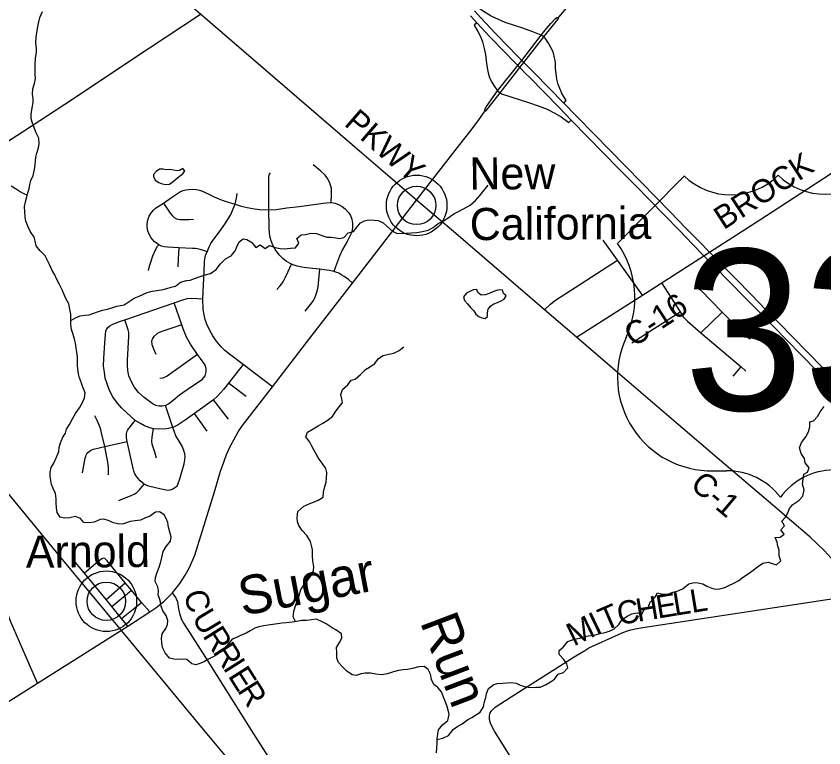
# Model space of a CAD drawing. Extents: x 114604 to 551442, y 316898 to 567001.
# Drawn here: x 134680 to 145158, y 450517 to 460013 of the extents above; entities that cross this region are included whole.
import ezdxf

# ---------------------------------------------------------------- set-up
doc = ezdxf.new("R2010")
doc.units = 0
for name, color, linetype in [('_CIVIL_CONSTRUCTION', 7, 'Continuous'), ('GE_P_Alignment_1000_Bearings', 7, 'Continuous'), ('GE_P_Alignment_1000_Cardinal_Points', 7, 'Continuous'), ('GE_P_Alignment_1000_Stations', 7, 'Continuous'), ('GE_P_Alignment_500_Bearings', 7, 'Continuous'), ('GE_P_Alignment_500_Cardinal_Points', 7, 'Continuous'), ('GE_X_Alignment', 7, 'Continuous'), ('MT_X_Edge_Line', 7, 'Continuous'), ('PM_P_Cells', 7, 'Continuous'), ('PM_P_CL_Double_Solid', 7, 'Continuous'), ('PM_P_Stop_Line', 7, 'Continuous'), ('PM_X_Dotted_Line', 7, 'Continuous'), ('RD_X_RR_1', 7, 'Continuous')]:
    doc.layers.add(name, color=color, linetype=linetype)

msp = doc.modelspace()

# ---------------------------------------------------------------- linework, layer by layer
at = {"layer": 'GE_P_Alignment_1000_Bearings'}
msp.add_lwpolyline([(145998, 440038), (144484, 441862), (141837, 445060), (141203, 445828), (140307, 446907), (138764, 448766), (138183, 449466), (136987, 450906), (136046, 452039), (135244, 453008), (134166, 454316), (133384, 455251), (132101, 456798), (131484, 457539), (130386, 458864), (129755, 459626), (128906, 460649)], dxfattribs=at)
at = {"layer": 'GE_P_Alignment_1000_Cardinal_Points'}
for p, q in [((142666, 455772), (143294, 456174)), ((143564, 455904), (143839, 456173)), ((143984, 455340), (144085, 455460)), ((137662, 455075), (137435, 455251)), ((137435, 454783), (137239, 455033)), ((137159, 454627), (136992, 454855)), ((135846, 452442), (136095, 452660)), ((135923, 452351), (136177, 452564)), ((136048, 452196), (136307, 452402)), ((136416, 452282), (136307, 452402))]:
    msp.add_line(p, q, dxfattribs=at)
for points in [[(138767, 457593), (138772, 457695), (138769, 457776), (138763, 457808), (138750, 457844), (138722, 457901), (138687, 457949), (138633, 457999), (138581, 458043), (138534, 458082)], [(139043, 456549), (138990, 456593), (138937, 456632), (138905, 456653), (138865, 456675), (138803, 456698), (138745, 456713), (138677, 456721), (138619, 456727), (138523, 456739), (138447, 456746), (138387, 456755), (138325, 456768), (138287, 456780), (138250, 456793), (138187, 456830), (138139, 456869), (138091, 456917), (138044, 456979), (138008, 457039), (137987, 457095), (137977, 457141), (137968, 457198), (137963, 457270), (137959, 457498), (137956, 457906), (137960, 457937), (137968, 457960), (137979, 457979)], [(137156, 456952), (137109, 456972), (137068, 456984), (137033, 456994), (137002, 456998), (136969, 456999), (136790, 457008), (136644, 457015), (136602, 457019), (136567, 457029), (136530, 457046), (136498, 457069), (136475, 457085), (136432, 457134), (136401, 457190), (136388, 457227), (136378, 457276), (136378, 457313), (136383, 457344), (136391, 457383), (136405, 457415), (136435, 457464), (136463, 457494), (136489, 457519), (136593, 457585), (136695, 457661), (136773, 457713), (136812, 457735), (136848, 457750), (136883, 457759), (136921, 457765), (136973, 457768), (137019, 457764), (137058, 457756), (137097, 457743), (137125, 457729), (137170, 457707), (137247, 457669), (137308, 457641), (137352, 457623), (137430, 457598), (137521, 457572)], [(138006, 455200), (137627, 455491), (137446, 455628), (137388, 455674), (137339, 455722), (137275, 455797), (137230, 455862), (137195, 455923), (137154, 456016), (137133, 456077), (137118, 456136), (137105, 456204), (137100, 456345), (137120, 456704), (137122, 456822), (137128, 456865), (137137, 456907), (137156, 456952), (137183, 457017), (137206, 457060), (137233, 457099), (137302, 457191), (137388, 457311), (137460, 457429), (137521, 457572), (137538, 457650), (137546, 457712)], [(136593, 457585), (136654, 457494), (136679, 457454), (136707, 457419), (136732, 457400), (136760, 457384), (136805, 457375), (136918, 457374), (136982, 457376)], [(137521, 457572), (137597, 457547), (137676, 457529), (137770, 457512), (137843, 457502), (137959, 457498), (138055, 457503), (138191, 457523), (138353, 457543), (138570, 457572), (138633, 457581), (138659, 457584)], [(138659, 457584), (138705, 457590), (138767, 457593), (138817, 457585), (138871, 457565), (138911, 457542), (138948, 457513), (138991, 457466), (139016, 457426), (139034, 457380), (139042, 457325), (139045, 457282), (139037, 457228), (139026, 457191), (138973, 457086), (138914, 456983), (138873, 456897), (138825, 456760), (138803, 456698)], [(142805, 456393), (142483, 456845), (142297, 457105)], [(136395, 456711), (136410, 456767), (136424, 456808), (136454, 456904), (136491, 456990), (136513, 457028), (136530, 457046)], [(136790, 457008), (136783, 456858), (136777, 456761)], [(138063, 456466), (138102, 456509), (138126, 456540), (138149, 456575), (138174, 456624), (138204, 456690), (138250, 456793)], [(141534, 456201), (141612, 456275), (141666, 456318), (142483, 456845)], [(138430, 456183), (138516, 456291), (138536, 456322), (138549, 456347), (138564, 456380), (138578, 456417), (138587, 456445), (138596, 456498), (138603, 456547), (138619, 456727)], [(143053, 456551), (143294, 456174), (143320, 456133), (143335, 456112), (143351, 456092), (143368, 456074), (143389, 456054), (143564, 455904), (144085, 455460), (144148, 455405)], [(143498, 456495), (143549, 456465), (143562, 456456), (143839, 456173)], [(135838, 455883), (135843, 455923), (135854, 455948), (135870, 455971), (135894, 455995), (135926, 456013), (136022, 456048), (136091, 456072), (136731, 456293), (136843, 456333), (136900, 456349), (136954, 456353), (137100, 456345)], [(136616, 454958), (136655, 454982), (136717, 455030), (136800, 455099), (136941, 455197), (137040, 455261), (137096, 455301), (137132, 455346), (137144, 455397), (137145, 455440), (137127, 455493), (137073, 455569), (137034, 455620), (136941, 455757), (136891, 455845), (136846, 455955), (136828, 456006), (136731, 456293)], [(143839, 456173), (144139, 455867), (144153, 455856), (144204, 455825)], [(136616, 454958), (136578, 454951), (136532, 454953), (136493, 454960), (136456, 454975), (136425, 454997), (136342, 455062), (136269, 455129), (136212, 455203), (136177, 455266), (136143, 455343), (136129, 455412), (136123, 455484), (136123, 455545), (136143, 455860), (136142, 455905), (136133, 455943), (136091, 456072)], [(136828, 456006), (136597, 455928), (136537, 455908), (136503, 455891), (136464, 455857), (136447, 455829), (136437, 455796), (136439, 455751), (136460, 455697), (136490, 455627)], [(136711, 454676), (136629, 454656), (136522, 454651), (136463, 454658), (136415, 454669), (136346, 454695), (136292, 454724), (136223, 454765), (136114, 454865), (136046, 454929), (135994, 454990), (135934, 455073), (135893, 455154), (135865, 455226), (135836, 455313), (135824, 455391), (135815, 455472), (135819, 455576), (135830, 455768), (135838, 455883)], [(137034, 455620), (136790, 455448), (136637, 455340), (136584, 455315), (136543, 455310)], [(137627, 455491), (137435, 455251), (137368, 455166), (137291, 455081), (137239, 455033), (136992, 454855), (136873, 454769), (136780, 454707), (136711, 454676)], [(136341, 453941), (136352, 453935), (136373, 453925), (136397, 453917), (136488, 453895), (136620, 453866), (136667, 453863), (136702, 453874), (136726, 453886), (136747, 453900), (136768, 453919), (136780, 453946), (136804, 454009), (136860, 454201), (136870, 454256), (136871, 454297), (136867, 454334), (136856, 454376), (136833, 454434), (136795, 454497), (136751, 454568), (136731, 454625), (136711, 454676), (136616, 454958)], [(135830, 454426), (135789, 454607), (135780, 454642), (135770, 454673), (135758, 454705), (135746, 454733), (135730, 454767), (135700, 454827)], [(136341, 453941), (136313, 453959), (136287, 453982), (136257, 454015), (136236, 454045), (136220, 454074), (136208, 454106), (136199, 454140), (136122, 454491), (136113, 454538), (136110, 454568), (136111, 454592), (136117, 454616), (136125, 454637), (136137, 454657), (136144, 454665), (136223, 454765)], [(136501, 454277), (136478, 454355), (136456, 454419), (136443, 454460), (136440, 454496), (136443, 454547), (136453, 454609), (136463, 454658)], [(135539, 454088), (135577, 454277), (135582, 454296), (135590, 454316), (135598, 454331), (135611, 454348), (135626, 454363), (135644, 454375), (135661, 454386), (135685, 454394), (135830, 454426), (136122, 454491)], [(135878, 454059), (135878, 454124), (135877, 454153), (135874, 454186), (135869, 454228), (135862, 454269), (135830, 454426)], [(136012, 453725), (136172, 453790), (136210, 453810), (136244, 453832), (136273, 453856), (136280, 453864), (136299, 453885), (136321, 453912), (136341, 453941)], [(136130, 452096), (136048, 452196), (135923, 452351), (135846, 452442), (135567, 452782), (135429, 452949)], [(135859, 452946), (135849, 452959), (135830, 452975), (135809, 452978), (135792, 452971), (135772, 452958), (135741, 452930), (135567, 452782)], [(136307, 452402), (136177, 452564), (136095, 452660), (135859, 452946)]]:
    msp.add_lwpolyline(points, dxfattribs=at)
at = {"layer": 'GE_P_Alignment_1000_Stations'}
for points in [[(141719, 459999), (141915, 460233), (142056, 460415), (142314, 460742), (142935, 461533), (143266, 461968), (144815, 463998), (145325, 464668), (145897, 465429), (147027, 466941), (150809, 472065)], [(140574, 460016), (140656, 459924), (140829, 459741), (141025, 459539), (141136, 459426), (141188, 459374), (141216, 459346), (141298, 459261)], [(140626, 460083), (140708, 459991), (140898, 459789), (141068, 459614), (141180, 459499), (141239, 459439), (141267, 459411), (141394, 459282), (141593, 459079), (141783, 458885), (141950, 458715), (142177, 458483), (142380, 458274), (142581, 458069), (142800, 457843), (142970, 457670), (143167, 457468), (143365, 457267), (143537, 457091), (143676, 456950), (143817, 456804), (144016, 456602), (144214, 456400), (144410, 456199), (144582, 456024), (144752, 455850), (144948, 455651), (145146, 455447), (145370, 455218)], [(140759, 458780), (140762, 458800), (140782, 458838), (140925, 459045), (141188, 459374), (141239, 459439), (141492, 459765), (141562, 459852), (141618, 459918), (141676, 459981), (141696, 459993), (141719, 459999)], [(141159, 459273), (141216, 459346), (141267, 459411), (141525, 459742), (141707, 459967), (141714, 459982), (141719, 459999)], [(140759, 458780), (140780, 458792), (140805, 458817), (140960, 459017), (141159, 459273)], [(141298, 459261), (141335, 459223), (141534, 459020), (141724, 458825), (141882, 458664), (142098, 458443), (142299, 458236), (142496, 458036), (142722, 457804), (142891, 457632), (143089, 457431), (143284, 457229), (143456, 457054), (143603, 456904), (143739, 456765), (143938, 456562), (144137, 456358), (144335, 456156), (144504, 455984), (144674, 455811), (144869, 455612), (145066, 455409), (145291, 455179)], [(134419, 451018), (134957, 451358), (136130, 452096), (136416, 452282), (136491, 452333), (136537, 452367), (136590, 452411), (136645, 452463), (136709, 452529), (136804, 452649), (136871, 452756), (136930, 452859), (136998, 453018), (137138, 453464), (137253, 453840), (137332, 454106), (137377, 454239), (137410, 454326), (137438, 454388), (137467, 454443), (137502, 454516), (137559, 454616), (137615, 454699), (138006, 455200), (138490, 455833), (139043, 456549), (139872, 457623), (140436, 458345), (140564, 458510), (140672, 458656), (140759, 458780)]]:
    msp.add_lwpolyline(points, dxfattribs=at)
at = {"layer": 'GE_P_Alignment_500_Bearings'}
for points in [[(145686, 452514), (145258, 452975), (145161, 453078), (145068, 453169), (144979, 453251), (144914, 453307), (144773, 453428), (144582, 453592), (143775, 454281), (143269, 454714), (142480, 455390), (141948, 455846), (141534, 456201), (140382, 457191), (139872, 457623), (139405, 458027), (139165, 458236), (137071, 460040), (134131, 462554), (129506, 466499), (128306, 467517), (126709, 468881)], [(127165, 453787), (127806, 454172), (128572, 454626), (129729, 455328), (130805, 455988), (132510, 457074), (133226, 457531), (134315, 458226), (134761, 458512), (135424, 458946), (136182, 459448), (137071, 460040)], [(141948, 455846), (142805, 456393), (143603, 456904), (143676, 456950), (144328, 457369), (144947, 457772), (146217, 458604)], [(134957, 451358), (134608, 452162), (134475, 452514), (134410, 452739), (134394, 452789)], [(136941, 451999), (136846, 452147), (136826, 452189), (136805, 452262), (136791, 452323), (136776, 452408), (136750, 452470), (136709, 452529)], [(141902, 449196), (141746, 449428), (141342, 450031), (141089, 450411), (140886, 450733), (140854, 450791), (140832, 450838), (140820, 450885), (140819, 450926), (140826, 450962), (140846, 450998), (140894, 451044), (141104, 451178), (141825, 451637), (141918, 451696), (142057, 451782), (142111, 451813), (142494, 451989), (142550, 452014), (142635, 452044), (142710, 452061), (142808, 452078), (145686, 452514)], [(139666, 447749), (139442, 448072), (138972, 448806), (137735, 450748), (137170, 451640), (136941, 451999)]]:
    msp.add_lwpolyline(points, dxfattribs=at)
at = {"layer": 'GE_P_Alignment_500_Cardinal_Points'}
for p, q in [((143346, 457938), (142482, 457062)), ((143722, 454112), (143896, 454113))]:
    msp.add_line(p, q, dxfattribs=at)
for points in [[(141525, 459742), (141492, 459765), (141384, 459811), (141254, 459855), (141143, 459891), (141026, 459929), (140936, 459967), (140844, 460014), (140741, 460075), (140671, 460125), (140591, 460189), (140558, 460159)], [(140656, 459924), (140623, 459896), (140670, 459814), (140695, 459764), (140712, 459726), (140729, 459680), (140753, 459594), (140768, 459516), (140777, 459433), (140789, 459342), (140802, 459275), (140815, 459231), (140831, 459193), (140851, 459154), (140877, 459111), (140925, 459045), (140960, 459017)], [(141783, 458885), (141814, 458916), (141780, 458974), (141761, 459008), (141745, 459042), (141713, 459124), (141695, 459195), (141684, 459268), (141679, 459334), (141676, 459400), (141672, 459435), (141666, 459471), (141649, 459532), (141636, 459567), (141618, 459607), (141588, 459661), (141561, 459701), (141544, 459727), (141525, 459742)], [(140960, 459017), (140976, 459004), (141328, 458890), (141465, 458845), (141567, 458804), (141661, 458757), (141751, 458705), (141850, 458634), (141882, 458664)]]:
    msp.add_lwpolyline(points, dxfattribs=at)
for centre, radius, start, end in [((143951, 458564), 870, 225.9847, 314.8387), ((145169, 458573), 870, 225.9847, 314.8387), ((141489, 456356), 1218, 334.9588, 35.4126), ((143699, 455330), 1218, 155.2436, 271.05), ((143902, 453243), 870, 37.2816, 90.4117), ((145294, 453253), 870, 90.4117, 143.5418)]:
    msp.add_arc(centre, radius, start, end, dxfattribs=at)
at = {"layer": 'GE_X_Alignment'}
for centre, radius in [((139876, 457556), 393), ((139876, 457556), 249), ((135850, 452419), 393), ((135850, 452419), 249)]:
    msp.add_circle(centre, radius, dxfattribs=at)
at = {"layer": 'MT_X_Edge_Line'}
for points in [[(136831, 457957), (136844, 457966), (136870, 458003), (136843, 458034), (136797, 458008), (136767, 458006), (136721, 458014), (136675, 458022), (136625, 458019), (136585, 458025), (136539, 458027), (136497, 457996), (136463, 457956), (136461, 457930)], [(136461, 457930), (136485, 457886), (136532, 457854), (136576, 457837), (136622, 457827), (136668, 457831), (136698, 457855), (136748, 457892), (136798, 457934), (136831, 457957)], [(140865, 456270), (140879, 456278), (140925, 456296), (140965, 456315), (141010, 456339), (141036, 456385), (141004, 456415), (140988, 456457), (140946, 456459), (140900, 456447), (140864, 456434), (140816, 456414), (140764, 456394), (140714, 456391), (140669, 456427), (140655, 456467), (140609, 456461), (140565, 456441), (140521, 456416), (140485, 456370)], [(140485, 456370), (140496, 456324), (140536, 456278), (140574, 456232), (140617, 456190), (140645, 456146), (140683, 456115), (140723, 456097), (140765, 456087), (140795, 456113), (140793, 456163), (140805, 456209), (140837, 456254), (140865, 456270)]]:
    msp.add_lwpolyline(points, dxfattribs=at)
at = {"layer": 'PM_P_Cells'}
for points in [[(134901, 458945), (134891, 458997), (134895, 459069), (134919, 459140), (134933, 459204), (134927, 459256), (134925, 459328), (134925, 459386), (134930, 459466), (134944, 459542), (134944, 459596), (134936, 459664), (134940, 459734), (134948, 459799), (134960, 459873), (134972, 459937), (134988, 459993), (135021, 460075)], [(136074, 453422), (136014, 453419), (135944, 453439), (135874, 453467), (135818, 453485), (135768, 453479), (135692, 453445), (135620, 453437), (135558, 453443), (135516, 453493), (135450, 453520), (135378, 453504), (135310, 453496), (135252, 453512), (135212, 453572), (135204, 453630), (135200, 453696), (135200, 453748), (135190, 453816), (135162, 453883), (135140, 453935), (135129, 453985), (135119, 454043), (135121, 454095), (135135, 454153), (135173, 454219), (135205, 454289), (135233, 454361), (135237, 454413), (135255, 454477), (135284, 454548), (135318, 454600), (135332, 454652), (135372, 454714), (135410, 454786), (135450, 454858), (135500, 454928), (135544, 455006), (135568, 455058), (135575, 455124), (135545, 455196), (135529, 455250), (135501, 455319), (135489, 455369), (135481, 455433), (135477, 455483), (135475, 455537), (135475, 455587), (135467, 455653), (135459, 455703), (135448, 455769), (135438, 455821), (135418, 455880), (135396, 455946), (135388, 456010), (135388, 456144), (135378, 456212), (135364, 456278), (135323, 456347), (135299, 456409), (135275, 456461), (135241, 456529), (135205, 456603), (135181, 456655), (135149, 456713), (135111, 456788), (135087, 456842), (135057, 456904), (134993, 456966), (134940, 457030), (134928, 457094), (134914, 457144), (134868, 457213), (134832, 457287), (134806, 457353), (134798, 457403), (134794, 457471), (134788, 457541), (134802, 457603), (134819, 457667), (134833, 457719), (134849, 457771), (134859, 457828), (134869, 457878), (134899, 457946), (134919, 458022), (134927, 458082), (134933, 458134), (134935, 458184), (134946, 458236), (134968, 458304), (134980, 458362), (134974, 458430), (134938, 458497), (134918, 458555), (134886, 458635), (134876, 458685), (134874, 458739), (134888, 458821), (134901, 458893), (134901, 458945)], [(136081, 456268), (136209, 456351), (136275, 456377), (136379, 456426), (136443, 456442), (136503, 456453), (136585, 456467), (136635, 456478), (136691, 456496), (136745, 456508), (136811, 456559), (136889, 456581), (136939, 456585), (136993, 456610), (137055, 456630), (137119, 456651), (137201, 456671), (137275, 456724), (137333, 456798), (137395, 456863), (137471, 456903), (137522, 456966), (137542, 457020), (137572, 457082), (137624, 457124), (137674, 457115), (137736, 457075), (137791, 457009), (137845, 457045), (137909, 456996), (137967, 457034), (138039, 457012), (138107, 456997), (138161, 456995), (138238, 457000), (138304, 457004), (138347, 457068), (138321, 457126), (138379, 457175), (138433, 457179), (138503, 457195), (138577, 457194), (138660, 457160), (138710, 457146), (138766, 457143), (138828, 457137), (138880, 457127), (138930, 457138), (138988, 457202), (139056, 457218), (139104, 457279), (139146, 457331), (139198, 457358), (139252, 457368), (139326, 457364), (139378, 457359), (139440, 457329), (139490, 457289), (139561, 457223), (139615, 457197), (139673, 457190), (139739, 457198), (139808, 457202), (139880, 457207), (139952, 457219), (140026, 457234), (140092, 457268), (140156, 457321), (140222, 457357), (140271, 457387), (140357, 457448), (140409, 457474), (140485, 457511), (140569, 457561), (140639, 457618), (140701, 457690), (140750, 457755), (140804, 457817)], [(134824, 457689), (134747, 457722), (134693, 457758), (134615, 457804)], [(135388, 456062), (135448, 456098), (135512, 456122), (135576, 456134), (135626, 456138), (135676, 456152), (135750, 456178), (135800, 456198), (135864, 456212), (135920, 456226), (135985, 456248), (136081, 456268)], [(138304, 452156), (138273, 452218), (138283, 452288), (138302, 452360), (138324, 452421), (138350, 452493), (138371, 452571), (138423, 452646), (138471, 452708), (138511, 452759), (138537, 452817), (138542, 452867), (138528, 452943), (138525, 453003), (138523, 453085), (138511, 453141), (138498, 453196), (138452, 453274), (138391, 453339), (138347, 453401), (138331, 453451), (138324, 453501), (138334, 453582), (138412, 453652), (138488, 453689), (138544, 453711), (138598, 453731), (138664, 453770), (138669, 453836), (138685, 453910), (138701, 453963), (138706, 454017), (138712, 454091), (138698, 454141), (138649, 454213), (138611, 454265), (138579, 454317), (138546, 454377), (138516, 454433), (138488, 454483), (138439, 454551), (138459, 454613), (138533, 454657), (138597, 454698), (138659, 454732), (138714, 454767), (138782, 454815), (138820, 454873), (138864, 454938), (138912, 454994), (138907, 455048), (138893, 455104), (138915, 455169), (138982, 455227), (139024, 455288), (139076, 455302), (139148, 455360), (139214, 455425), (139264, 455459), (139334, 455504), (139381, 455568), (139443, 455607), (139513, 455627), (139581, 455639), (139647, 455672), (139711, 455720)], [(144905, 453866), (144881, 453938), (144888, 454004), (144898, 454068), (144948, 454094), (144968, 454149), (144915, 454217), (144909, 454271), (144865, 454337), (144842, 454409), (144868, 454479), (144926, 454555), (144961, 454616), (144977, 454682), (144975, 454746), (145025, 454759), (145076, 454819), (145110, 454877), (145162, 454948)], [(140143, 450626), (140217, 450643), (140291, 450677), (140351, 450754), (140411, 450800), (140467, 450830), (140535, 450879), (140591, 450911), (140651, 450948), (140701, 450982), (140744, 451050), (140750, 451103), (140772, 451169), (140781, 451221), (140809, 451285), (140875, 451340), (140925, 451350), (140993, 451356), (141047, 451359), (141103, 451367), (141165, 451357), (141220, 451330), (141274, 451312), (141350, 451302), (141422, 451305), (141478, 451305), (141548, 451333), (141612, 451372), (141664, 451410), (141710, 451471), (141782, 451495), (141838, 451554), (141825, 451606), (141781, 451667), (141725, 451729), (141726, 451781), (141778, 451822), (141838, 451896), (141918, 451929), (141992, 451939), (142050, 451958), (142100, 451970), (142176, 451980), (142256, 451999), (142322, 452015), (142386, 452036), (142436, 452060), (142498, 452116), (142542, 452183), (142614, 452229), (142666, 452254), (142736, 452268), (142802, 452256), (142826, 452311), (142881, 452339), (142905, 452409), (142965, 452470), (143001, 452530), (143063, 452512), (143137, 452513), (143199, 452537), (143267, 452556), (143335, 452584), (143405, 452645), (143477, 452661), (143527, 452657), (143589, 452644), (143641, 452616), (143706, 452588), (143756, 452576), (143810, 452581), (143872, 452599), (143924, 452623), (143990, 452656), (144054, 452690), (144116, 452737), (144176, 452777), (144240, 452822), (144297, 452864), (144367, 452912), (144437, 452927), (144490, 452911), (144546, 452893), (144600, 452942), (144579, 453008), (144579, 453084), (144560, 453134), (144552, 453184), (144528, 453246), (144592, 453249), (144642, 453291), (144601, 453347), (144649, 453397), (144615, 453457), (144655, 453507), (144692, 453566), (144712, 453624), (144756, 453674), (144832, 453725), (144884, 453783), (144905, 453866)], [(139277, 451486), (139207, 451485), (139157, 451477), (139089, 451456), (139039, 451466), (138968, 451514), (138916, 451564), (138860, 451624), (138841, 451682), (138841, 451752), (138836, 451820), (138876, 451882), (138904, 451941), (138900, 451995), (138829, 452048), (138779, 452074), (138703, 452128), (138650, 452154), (138578, 452185), (138512, 452177), (138448, 452171), (138386, 452170), (138320, 452158), (138260, 452150), (138185, 452139), (138131, 452133), (138069, 452125), (138009, 452118), (137949, 452108), (137895, 452100), (137829, 452089), (137777, 452069), (137717, 452034), (137663, 452004), (137589, 451976), (137537, 451951), (137483, 451929), (137427, 451858), (137358, 451788), (137294, 451729), (137226, 451695), (137174, 451667), (137124, 451638), (137074, 451616), (137012, 451596), (136960, 451607), (136893, 451663), (136839, 451667), (136783, 451662), (136725, 451668), (136671, 451682), (136612, 451748), (136580, 451820), (136570, 451882), (136567, 451936), (136573, 451998), (136621, 452067), (136643, 452119), (136646, 452169), (136628, 452233), (136583, 452297), (136563, 452357), (136549, 452427), (136524, 452501), (136528, 452553), (136518, 452607), (136485, 452675), (136487, 452728), (136503, 452784), (136536, 452860), (136558, 452932), (136568, 452989), (136585, 453067), (136627, 453129), (136681, 453198), (136689, 453254), (136672, 453316), (136656, 453382), (136646, 453440), (136625, 453492), (136601, 453542), (136539, 453580), (136488, 453576), (136411, 453521), (136357, 453501), (136293, 453472), (136223, 453464), (136158, 453454), (136074, 453422)], [(140132, 450454), (140136, 450522), (140142, 450576), (140143, 450640), (140149, 450694), (140161, 450750), (140212, 450815), (140280, 450871), (140298, 450950), (140284, 451006), (140267, 451068), (140247, 451122), (140225, 451174), (140198, 451242), (140150, 451300), (140097, 451338), (140067, 451402), (140055, 451474), (140024, 451534), (139972, 451571), (139902, 451567), (139824, 451545), (139758, 451534), (139704, 451528), (139634, 451520), (139564, 451497), (139498, 451479), (139419, 451466), (139347, 451474), (139277, 451486)]]:
    msp.add_lwpolyline(points, dxfattribs=at)
at = {"layer": 'PM_X_Dotted_Line'}
for p, q in [((139876, 457556), (139876, 457556)), ((135850, 452419), (135850, 452419))]:
    msp.add_line(p, q, dxfattribs=at)

# ---------------------------------------------------------------- texts
at = {"layer": '_CIVIL_CONSTRUCTION'}
for s, rotation, p in [('New', 0.4116, (140561, 457761)), ('California', 0.4116, (140566, 457105)), ('Arnold', 0.4114, (134806, 452853))]:
    msp.add_text(s, height=417, rotation=rotation, dxfattribs=at).set_placement(p)
at = {"layer": 'GE_P_Alignment_500_Cardinal_Points'}
msp.add_text('33', height=2088.3, rotation=0.4117, dxfattribs=at).set_placement((143346, 454893))
at = {"layer": 'PM_P_CL_Double_Solid'}
for s, rotation, p in [('PKWY', 319.2031, (138923, 458603)), ('BROCK', 33.0519, (143859, 457233)), ('C-16', 33.147, (142693, 455710)), ('C-1', 319.9596, (143410, 453904)), ('L', 9.323, (143447, 452267)), ('C', 285.2476, (136851, 452525)), ('H', 9.3248, (142744, 452151)), ('E', 9.3188, (143005, 452194)), ('L', 9.3236, (143226, 452230)), ('T', 23.3655, (142314, 452026)), ('C', 9.849, (142502, 452109)), ('U', 301.0873, (136952, 452204)), ('I', 25.8001, (142206, 451973)), ('M', 25.8354, (141913, 451831)), ('R', 302.3727, (137092, 451972)), ('R', 302.3585, (137224, 451764)), ('I', 302.3498, (137356, 451555)), ('E', 302.3604, (137421, 451451)), ('R', 302.3585, (137542, 451262))]:
    msp.add_text(s, height=300, rotation=rotation, dxfattribs=at).set_placement(p)
at = {"layer": 'PM_P_Stop_Line'}
for s, rotation, p in [('Sugar', 10.8522, (137613, 452229)), ('Run', 290.7681, (139915, 452152))]:
    msp.add_text(s, height=500, rotation=rotation, dxfattribs=at).set_placement(p)
at = {"layer": 'RD_X_RR_1'}
for s, p in [('0', (144578, 455930)), ('/', (144578, 455930)), ('33', (144373, 455722))]:
    msp.add_text(s, height=1, rotation=0.4117, dxfattribs=at).set_placement(p)

doc.saveas('drawing.dxf')
